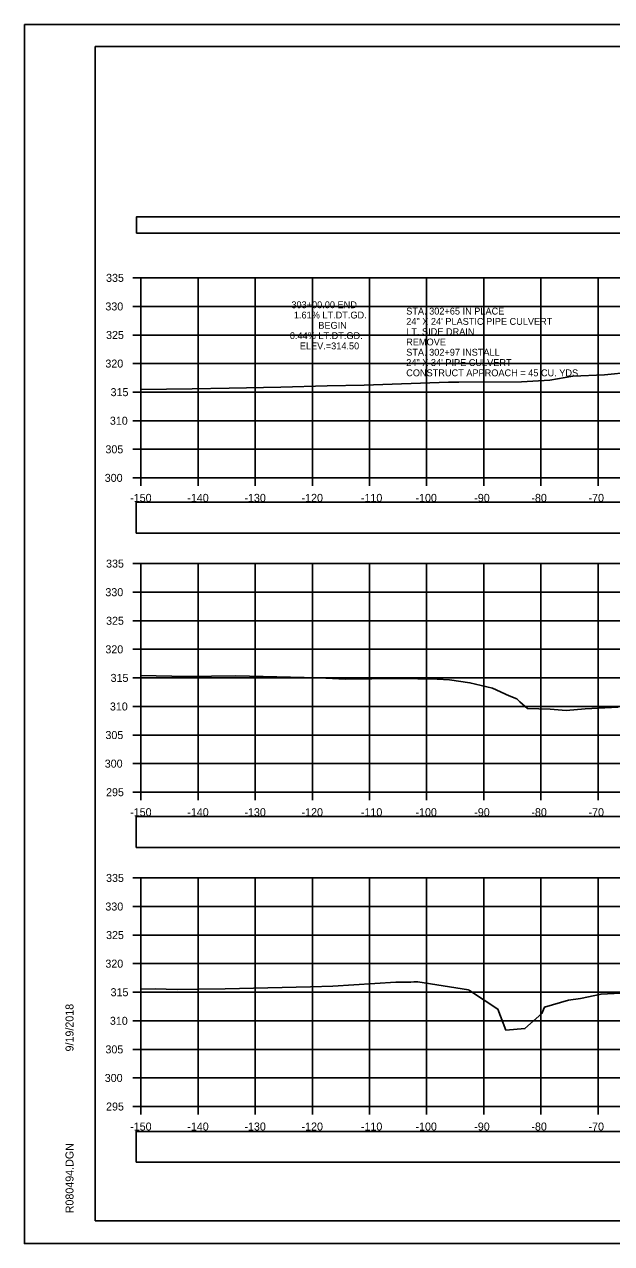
# Model space of a CAD drawing. Extents: x 1376273 to 1384221, y 378927 to 384592.
# Drawn here: x 1381187.9 to 1381290.7, y 380325.2 to 380538.5 of the extents above; entities that cross this region are included whole.
import ezdxf

# ---------------------------------------------------------------- set-up
doc = ezdxf.new("R2010")
doc.units = 0
for name, color, linetype in [('R_Axis', 7, 'Continuous'), ('R_Axis Annot', 7, 'Continuous'), ('R_Border', 7, 'Continuous'), ('R_Drive', 7, 'Continuous'), ('R_Exist Surface', 7, 'Continuous'), ('R_Grid', 7, 'Continuous'), ('R_No Plot', 7, 'Continuous'), ('R_Xsect Elev', 7, 'Continuous')]:
    doc.layers.add(name, color=color, linetype=linetype)

msp = doc.modelspace()

# ---------------------------------------------------------------- linework, layer by layer
at = {"layer": 'R_Axis'}
for p, q in [((1381206.95, 380494.16), (1381208.35, 380494.16)), ((1381208.35, 380459.16), (1381208.35, 380494.16)), ((1381206.95, 380489.16), (1381208.35, 380489.16)), ((1381206.95, 380484.16), (1381208.35, 380484.16)), ((1381206.95, 380479.16), (1381208.35, 380479.16)), ((1381206.95, 380474.16), (1381208.35, 380474.16)), ((1381206.95, 380469.16), (1381208.35, 380469.16)), ((1381206.95, 380464.16), (1381208.35, 380464.16)), ((1381206.95, 380459.16), (1381208.35, 380459.16)), ((1381208.35, 380459.16), (1381508.35, 380459.16)), ((1381208.35, 380457.76), (1381208.35, 380459.16)), ((1381218.35, 380457.76), (1381218.35, 380459.16)), ((1381228.35, 380457.76), (1381228.35, 380459.16)), ((1381238.35, 380457.76), (1381238.35, 380459.16)), ((1381248.35, 380457.76), (1381248.35, 380459.16)), ((1381258.35, 380457.76), (1381258.35, 380459.16)), ((1381268.35, 380457.76), (1381268.35, 380459.16)), ((1381278.35, 380457.76), (1381278.35, 380459.16)), ((1381288.35, 380457.76), (1381288.35, 380459.16)), ((1381206.95, 380444.16), (1381208.35, 380444.16)), ((1381208.35, 380404.16), (1381208.35, 380444.16)), ((1381206.95, 380439.16), (1381208.35, 380439.16)), ((1381206.95, 380434.16), (1381208.35, 380434.16)), ((1381206.95, 380429.16), (1381208.35, 380429.16)), ((1381206.95, 380424.16), (1381208.35, 380424.16)), ((1381206.95, 380419.16), (1381208.35, 380419.16)), ((1381206.95, 380414.16), (1381208.35, 380414.16)), ((1381206.95, 380409.16), (1381208.35, 380409.16)), ((1381206.95, 380404.16), (1381208.35, 380404.16)), ((1381208.35, 380404.16), (1381508.35, 380404.16)), ((1381208.35, 380402.76), (1381208.35, 380404.16)), ((1381218.35, 380402.76), (1381218.35, 380404.16)), ((1381228.35, 380402.76), (1381228.35, 380404.16)), ((1381238.35, 380402.76), (1381238.35, 380404.16)), ((1381248.35, 380402.76), (1381248.35, 380404.16)), ((1381258.35, 380402.76), (1381258.35, 380404.16)), ((1381268.35, 380402.76), (1381268.35, 380404.16)), ((1381278.35, 380402.76), (1381278.35, 380404.16)), ((1381288.35, 380402.76), (1381288.35, 380404.16)), ((1381206.95, 380389.16), (1381208.35, 380389.16)), ((1381208.35, 380349.16), (1381208.35, 380389.16)), ((1381206.95, 380384.16), (1381208.35, 380384.16)), ((1381206.95, 380379.16), (1381208.35, 380379.16)), ((1381206.95, 380374.16), (1381208.35, 380374.16)), ((1381206.95, 380369.16), (1381208.35, 380369.16)), ((1381206.95, 380364.16), (1381208.35, 380364.16)), ((1381206.95, 380359.16), (1381208.35, 380359.16)), ((1381206.95, 380354.16), (1381208.35, 380354.16)), ((1381206.95, 380349.16), (1381208.35, 380349.16)), ((1381208.35, 380349.16), (1381508.35, 380349.16)), ((1381208.35, 380347.76), (1381208.35, 380349.16)), ((1381218.35, 380347.76), (1381218.35, 380349.16)), ((1381228.35, 380347.76), (1381228.35, 380349.16)), ((1381238.35, 380347.76), (1381238.35, 380349.16)), ((1381248.35, 380347.76), (1381248.35, 380349.16)), ((1381258.35, 380347.76), (1381258.35, 380349.16)), ((1381268.35, 380347.76), (1381268.35, 380349.16)), ((1381278.35, 380347.76), (1381278.35, 380349.16)), ((1381288.35, 380347.76), (1381288.35, 380349.16))]:
    msp.add_line(p, q, dxfattribs=at)
at = {"layer": 'R_Axis Annot'}
for points in [[(1381207.54, 380502), (1381509.34, 380502), (1381509.34, 380504.82), (1381207.54, 380504.82)], [(1381207.5, 380449.49), (1381509.19, 380449.49), (1381509.19, 380454.9), (1381207.5, 380454.9)], [(1381207.5, 380394.5), (1381509.19, 380394.5), (1381509.19, 380399.91), (1381207.5, 380399.91)], [(1381207.5, 380339.4), (1381509.19, 380339.4), (1381509.19, 380344.82), (1381207.5, 380344.82)]]:
    msp.add_lwpolyline(points, close=True, dxfattribs=at)
at = {"layer": 'R_Border'}
for p, q in [((1381200.35, 380534.62), (1381516.53, 380534.62)), ((1381200.35, 380329.16), (1381200.35, 380534.62)), ((1381200.35, 380329.16), (1381200.35, 380329.16)), ((1381516.53, 380329.16), (1381200.35, 380329.16))]:
    msp.add_line(p, q, dxfattribs=at)
at = {"layer": 'R_Exist Surface'}
for points in [[(1381208.35, 380474.62), (1381217.31, 380474.75), (1381223.79, 380474.88), (1381232.86, 380475.02), (1381240.94, 380475.27), (1381247.4, 380475.37), (1381262.17, 380475.92), (1381263.07, 380475.92), (1381264, 380475.93), (1381274.96, 380475.97), (1381279.9, 380476.23), (1381283.92, 380476.95), (1381289.48, 380477.21), (1381294.07, 380477.66)], [(1381208.35, 380424.57), (1381216.42, 380424.41), (1381224.97, 380424.54), (1381236.91, 380424.23), (1381240.68, 380424.09), (1381244.16, 380423.96), (1381253.44, 380424.05), (1381260.2, 380423.94), (1381262.36, 380423.83), (1381265.93, 380423.31), (1381269.86, 380422.39), (1381272.82, 380421.02), (1381274.17, 380420.48), (1381274.68, 380420), (1381276.02, 380418.82), (1381279.98, 380418.67), (1381282.75, 380418.46), (1381286.1, 380418.76), (1381291.9, 380419.03)], [(1381208.35, 380369.67), (1381210.85, 380369.73), (1381214.68, 380369.65), (1381218.49, 380369.67), (1381223.08, 380369.77), (1381238.01, 380370.08), (1381241.92, 380370.23), (1381252.98, 380370.94), (1381255.56, 380370.94), (1381256.1, 380370.98), (1381256.79, 380370.99), (1381265.7, 380369.56), (1381265.76, 380369.5), (1381265.79, 380369.5), (1381265.88, 380369.45), (1381270.84, 380366.22), (1381272.24, 380362.54), (1381275.57, 380362.81), (1381278.51, 380365.44), (1381279.01, 380366.56), (1381283.2, 380367.8), (1381285.26, 380368.08), (1381288.88, 380368.85), (1381294.55, 380369.13)]]:
    msp.add_lwpolyline(points, dxfattribs=at)
at = {"layer": 'R_Grid'}
for p, q in [((1381208.35, 380494.16), (1381508.35, 380494.16)), ((1381208.35, 380459.16), (1381208.35, 380494.16)), ((1381218.35, 380459.16), (1381218.35, 380494.16)), ((1381228.35, 380459.16), (1381228.35, 380494.16)), ((1381238.35, 380459.16), (1381238.35, 380494.16)), ((1381248.35, 380459.16), (1381248.35, 380494.16)), ((1381258.35, 380459.16), (1381258.35, 380494.16)), ((1381268.35, 380459.16), (1381268.35, 380494.16)), ((1381278.35, 380459.16), (1381278.35, 380494.16)), ((1381288.35, 380459.16), (1381288.35, 380494.16)), ((1381208.35, 380489.16), (1381508.35, 380489.16)), ((1381208.35, 380484.16), (1381508.35, 380484.16)), ((1381208.35, 380479.16), (1381508.35, 380479.16)), ((1381208.35, 380474.16), (1381508.35, 380474.16)), ((1381208.35, 380469.16), (1381508.35, 380469.16)), ((1381208.35, 380464.16), (1381508.35, 380464.16)), ((1381208.35, 380459.16), (1381508.35, 380459.16)), ((1381208.35, 380444.16), (1381508.35, 380444.16)), ((1381208.35, 380404.16), (1381208.35, 380444.16)), ((1381218.35, 380404.16), (1381218.35, 380444.16)), ((1381228.35, 380404.16), (1381228.35, 380444.16)), ((1381238.35, 380404.16), (1381238.35, 380444.16)), ((1381248.35, 380404.16), (1381248.35, 380444.16)), ((1381258.35, 380404.16), (1381258.35, 380444.16)), ((1381268.35, 380404.16), (1381268.35, 380444.16)), ((1381278.35, 380404.16), (1381278.35, 380444.16)), ((1381288.35, 380404.16), (1381288.35, 380444.16)), ((1381208.35, 380439.16), (1381508.35, 380439.16)), ((1381208.35, 380434.16), (1381508.35, 380434.16)), ((1381208.35, 380429.16), (1381508.35, 380429.16)), ((1381208.35, 380424.16), (1381508.35, 380424.16)), ((1381208.35, 380419.16), (1381508.35, 380419.16)), ((1381208.35, 380414.16), (1381508.35, 380414.16)), ((1381208.35, 380409.16), (1381508.35, 380409.16)), ((1381208.35, 380404.16), (1381508.35, 380404.16)), ((1381208.35, 380389.16), (1381508.35, 380389.16)), ((1381208.35, 380349.16), (1381208.35, 380389.16)), ((1381218.35, 380349.16), (1381218.35, 380389.16)), ((1381228.35, 380349.16), (1381228.35, 380389.16)), ((1381238.35, 380349.16), (1381238.35, 380389.16)), ((1381248.35, 380349.16), (1381248.35, 380389.16)), ((1381258.35, 380349.16), (1381258.35, 380389.16)), ((1381268.35, 380349.16), (1381268.35, 380389.16)), ((1381278.35, 380349.16), (1381278.35, 380389.16)), ((1381288.35, 380349.16), (1381288.35, 380389.16)), ((1381208.35, 380384.16), (1381508.35, 380384.16)), ((1381208.35, 380379.16), (1381508.35, 380379.16)), ((1381208.35, 380374.16), (1381508.35, 380374.16)), ((1381208.35, 380369.16), (1381508.35, 380369.16)), ((1381208.35, 380364.16), (1381508.35, 380364.16)), ((1381208.35, 380359.16), (1381508.35, 380359.16)), ((1381208.35, 380354.16), (1381508.35, 380354.16)), ((1381208.35, 380349.16), (1381508.35, 380349.16))]:
    msp.add_line(p, q, dxfattribs=at)
at = {"layer": 'R_No Plot'}
for p, q in [((1381187.95, 380538.51), (1381521.28, 380538.51)), ((1381187.95, 380325.18), (1381521.28, 380325.18))]:
    msp.add_line(p, q, dxfattribs=at)
for points in [[(1381187.94, 380538.51), (1381521.28, 380538.51), (1381521.28, 380325.17), (1381187.94, 380325.17)], [(1381434.27, 380534.62), (1381434.27, 380524.74), (1381470, 380524.74), (1381470, 380521.82), (1381493.2, 380521.82), (1381493.2, 380497.48), (1381516.53, 380497.48), (1381516.53, 380329.16), (1381200.35, 380329.16), (1381200.35, 380534.62)]]:
    msp.add_lwpolyline(points, close=True, dxfattribs=at)

# ---------------------------------------------------------------- texts
at = {"layer": 'R_Axis Annot'}
for s, p in [('335', (1381202.24, 380493.46)), ('330', (1381202.12, 380488.46)), ('325', (1381202.24, 380483.46)), ('320', (1381202.12, 380478.46)), ('315', (1381203.03, 380473.46)), ('310', (1381202.91, 380468.46)), ('305', (1381202.13, 380463.46)), ('300', (1381202.01, 380458.46)), ('-150', (1381206.46, 380454.96)), ('-140', (1381216.46, 380454.96)), ('-130', (1381226.46, 380454.96)), ('-120', (1381236.46, 380454.96)), ('-110', (1381246.85, 380454.96)), ('-100', (1381256.4, 380454.96)), ('-90', (1381266.69, 380454.96)), ('-80', (1381276.69, 380454.96)), ('-70', (1381286.69, 380454.96)), ('335', (1381202.24, 380443.46)), ('330', (1381202.12, 380438.46)), ('325', (1381202.24, 380433.46)), ('320', (1381202.12, 380428.46)), ('315', (1381203.03, 380423.46)), ('310', (1381202.91, 380418.46)), ('305', (1381202.13, 380413.46)), ('300', (1381202.01, 380408.46)), ('295', (1381202.24, 380403.46)), ('-150', (1381206.46, 380399.96)), ('-140', (1381216.46, 380399.96)), ('-130', (1381226.46, 380399.96)), ('-120', (1381236.46, 380399.96)), ('-110', (1381246.85, 380399.96)), ('-100', (1381256.4, 380399.96)), ('-90', (1381266.69, 380399.96)), ('-80', (1381276.69, 380399.96)), ('-70', (1381286.69, 380399.96)), ('335', (1381202.24, 380388.46)), ('330', (1381202.12, 380383.46)), ('325', (1381202.24, 380378.46)), ('320', (1381202.12, 380373.46)), ('315', (1381203.03, 380368.46)), ('310', (1381202.91, 380363.46)), ('305', (1381202.13, 380358.46)), ('300', (1381202.01, 380353.46)), ('295', (1381202.24, 380348.46)), ('-150', (1381206.46, 380344.96)), ('-140', (1381216.46, 380344.96)), ('-130', (1381226.46, 380344.96)), ('-120', (1381236.46, 380344.96)), ('-110', (1381246.85, 380344.96)), ('-100', (1381256.4, 380344.96)), ('-90', (1381266.69, 380344.96)), ('-80', (1381276.69, 380344.96)), ('-70', (1381286.69, 380344.96))]:
    msp.add_text(s, height=1.4, dxfattribs=at).set_placement(p)
at = {"layer": 'R_Border'}
for s, p in [('9/19/2018', (1381196.54, 380358.8)), ('R080494.DGN', (1381196.54, 380330.48))]:
    msp.add_text(s, height=1.4, rotation=90, dxfattribs=at).set_placement(p)
at = {"layer": 'R_Drive'}
for s, p in [('STA. 302+65 IN PLACE', (1381254.78, 380487.74)), ('24" X 24\' PLASTIC PIPE CULVERT', (1381254.78, 380485.94)), ('LT. SIDE DRAIN', (1381254.78, 380484.14)), ('REMOVE ', (1381254.78, 380482.34)), ('STA. 302+97 INSTALL', (1381254.78, 380480.54)), ('24" X 34\' PIPE CULVERT', (1381254.78, 380478.74)), ('CONSTRUCT APPROACH = 45 CU. YDS.', (1381254.78, 380476.94))]:
    msp.add_text(s, height=1.2, dxfattribs=at).set_placement(p)
at = {"layer": 'R_Xsect Elev'}
for s, p in [('303+00.00 END', (1381234.68, 380488.85)), ('1.61% LT.DT.GD.', (1381235.11, 380487.05)), ('BEGIN', (1381239.39, 380485.25)), ('0.44% LT.DT.GD.', (1381234.41, 380483.45)), ('ELEV.=314.50', (1381236.15, 380481.65))]:
    msp.add_text(s, height=1.2, rotation=360, dxfattribs=at).set_placement(p)

doc.saveas('drawing.dxf')
